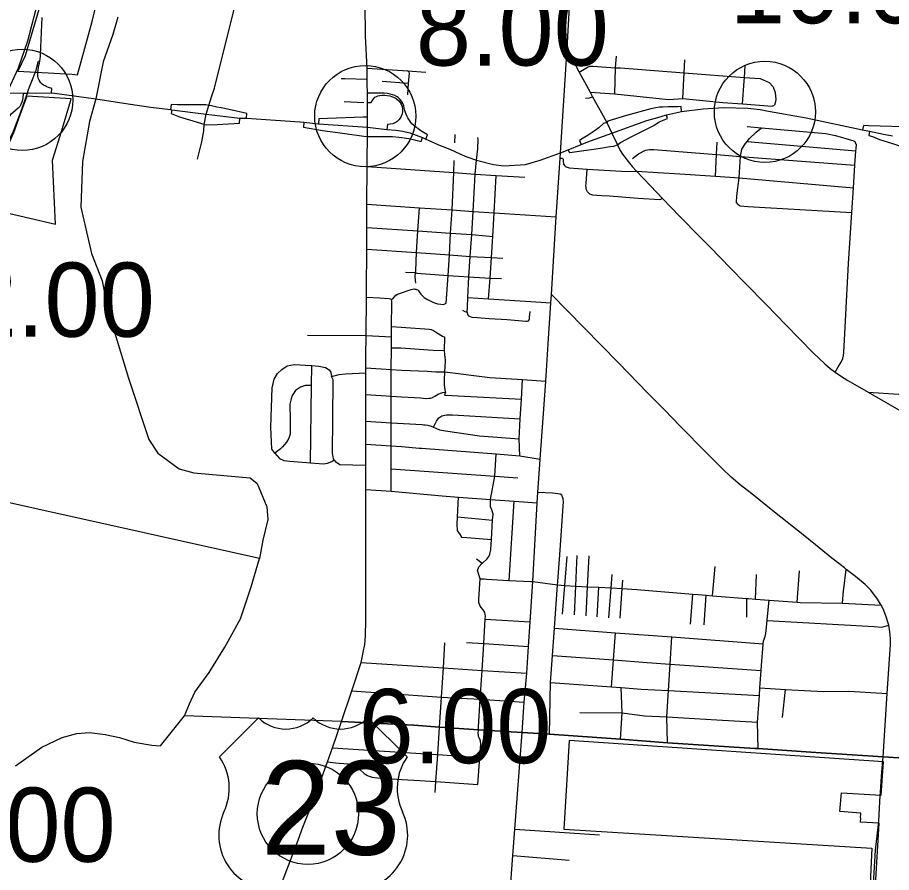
# Model space of a CAD drawing. Extents: x 1659811 to 1934326, y 644115 to 934867.
# Drawn here: x 1824362 to 1837325, y 687199 to 699875 of the extents above; entities that cross this region are included whole.
import ezdxf

# ---------------------------------------------------------------- set-up
doc = ezdxf.new("R2010")
doc.units = 0
for name, color, linetype in [('Default', 7, 'Continuous'), ('GM_X_City_Street', 7, 'Continuous'), ('GM_X_Corporation', 7, 'Continuous'), ('GM_X_County_Road', 7, 'Continuous'), ('GM_X_Interchange_Ramps', 7, 'Continuous'), ('GM_X_Interstate_Route', 7, 'Continuous'), ('GM_X_State_Route', 7, 'Continuous'), ('GM_X_Township', 7, 'Continuous'), ('GM_X_US_Route', 7, 'Continuous'), ('GM_X_US_Shield', 7, 'Continuous')]:
    doc.layers.add(name, color=color, linetype=linetype)

msp = doc.modelspace()

# ---------------------------------------------------------------- linework, layer by layer
at = {"layer": 'Default'}
for centre in [(1824434, 698654), (1829520, 698413), (1835447, 698476), (1828669, 688070)]:
    msp.add_circle(centre, 750, dxfattribs=at)
at = {"layer": 'GM_X_City_Street'}
for points in [[(1827030, 697775), (1827071, 697931), (1827097, 698032), (1827125, 698195), (1827130, 698291), (1827162, 698440), (1827201, 698571), (1827239, 698701), (1827282, 698829), (1827723, 700597), (1827871, 701175)], [(1832513, 699414), (1832575, 700481)], [(1832281, 695767), (1832349, 696922), (1832411, 697790), (1832416, 697868), (1832513, 699414)], [(1832513, 699414), (1832593, 699252), (1832691, 699067), (1832854, 698768), (1832890, 698699), (1833024, 698460)], [(1833233, 699136), (1833244, 699304)], [(1834228, 698675), (1834250, 699057), (1834257, 699246)], [(1829546, 699124), (1830148, 699087), (1830416, 699065)], [(1832691, 699067), (1832817, 699137), (1832852, 699152), (1832894, 699155), (1833232, 699131), (1833305, 699129), (1834250, 699057), (1835142, 698988), (1835379, 698970), (1835510, 698914), (1835568, 698846), (1835598, 698762), (1835607, 698662), (1835601, 698608), (1835591, 698578)], [(1833221, 698745), (1833232, 699127), (1833232, 699131), (1833233, 699136)], [(1835138, 698932), (1835138, 698932), (1835142, 698988), (1835155, 699158)], [(1829161, 698971), (1829219, 698969), (1829548, 698960)], [(1830151, 698728), (1830162, 698904), (1830174, 699043), (1830170, 699065), (1830148, 699087)], [(1829769, 698930), (1830162, 698904)], [(1835113, 698594), (1835138, 698932)], [(1832854, 698768), (1833221, 698745), (1834015, 698659), (1834228, 698675), (1834822, 698615), (1835113, 698594), (1835553, 698562), (1835591, 698578)], [(1829206, 698632), (1829500, 698615)], [(1832788, 698681), (1832844, 698685), (1832890, 698699)], [(1833024, 698460), (1833103, 698319), (1833175, 698158), (1833263, 697988), (1833301, 697904), (1833334, 697851), (1833417, 697739), (1833479, 697666), (1833541, 697595)], [(1835050, 697103), (1835028, 697131), (1835033, 697233), (1835064, 697497), (1835085, 697816), (1835085, 697816), (1835105, 697921), (1835157, 698009), (1835182, 698038), (1835218, 698079), (1835316, 698174), (1835396, 698239)], [(1835184, 698258), (1835396, 698239), (1836351, 698155), (1836492, 698126), (1836766, 698046), (1836784, 698034), (1836792, 698012)], [(1830846, 698019), (1830852, 698139)], [(1831148, 697555), (1831172, 697759), (1831188, 697928), (1831192, 698070), (1831187, 698098)], [(1834716, 697522), (1834731, 697844), (1834741, 698026)], [(1835182, 698038), (1836797, 697900)], [(1836490, 694618), (1836535, 694696), (1836579, 694767), (1836601, 694821), (1836611, 694866), (1836620, 694911), (1836686, 696226), (1836736, 696982), (1836760, 697352), (1836783, 697687), (1836797, 697900), (1836799, 697930), (1836806, 697992), (1836792, 698012)], [(1833483, 697783), (1833571, 697854), (1833677, 697908), (1833734, 697917), (1833798, 697920), (1834731, 697844), (1835085, 697816), (1835992, 697747), (1836783, 697687)], [(1830718, 695639), (1830747, 696052), (1830767, 696356), (1830786, 696679), (1830810, 697022), (1830834, 697577), (1830838, 697757)], [(1832411, 697790), (1832442, 697788), (1832456, 697777), (1832455, 697747), (1832461, 697702), (1832479, 697677), (1832487, 697666), (1832501, 697659), (1832545, 697648), (1832813, 697628), (1833406, 697590), (1833541, 697595)], [(1829546, 697668), (1830834, 697577), (1831148, 697555), (1831462, 697531), (1831884, 697508)], [(1831032, 695505), (1831035, 695580), (1831042, 695724), (1831058, 696031), (1831077, 696334), (1831099, 696659), (1831118, 697001), (1831148, 697555)], [(1832817, 697289), (1832801, 697322), (1832797, 697338), (1832794, 697353), (1832792, 697386), (1832795, 697413), (1832813, 697628)], [(1833541, 697595), (1834183, 697560), (1834716, 697522), (1835064, 697497), (1836760, 697352)], [(1833541, 697595), (1833748, 697380), (1833928, 697193)], [(1831349, 695703), (1831371, 696010), (1831394, 696318), (1831412, 696628), (1831434, 696980), (1831462, 697531)], [(1832817, 697289), (1832847, 697260), (1832888, 697248), (1833028, 697238), (1833140, 697230), (1833565, 697199), (1833889, 697177), (1833928, 697193)], [(1833928, 697193), (1834187, 696923), (1834481, 696624), (1834633, 696469), (1834936, 696160), (1835150, 695941), (1835469, 695615), (1835757, 695318), (1835961, 695111), (1836163, 694905), (1836334, 694742), (1836415, 694674), (1836490, 694618), (1836569, 694561), (1836676, 694494), (1836779, 694435), (1836978, 694320), (1837525, 694003)], [(1829544, 697108), (1830326, 697054), (1830810, 697022), (1831118, 697001), (1831434, 696980), (1832349, 696922)], [(1830269, 696119), (1830282, 696390), (1830299, 696711), (1830326, 697054)], [(1835050, 697103), (1835078, 697081), (1835196, 697071), (1836736, 696982)], [(1829543, 696764), (1830299, 696711), (1830786, 696679), (1831099, 696659), (1831311, 696638)], [(1831311, 696638), (1831412, 696628)], [(1829543, 696440), (1830282, 696390), (1830767, 696356), (1831077, 696334), (1831394, 696318), (1831398, 696317)], [(1831398, 696317), (1831562, 696305)], [(1830272, 695937), (1830261, 696033), (1830267, 696095), (1830269, 696119)], [(1830118, 696098), (1830267, 696095), (1830284, 696084), (1830747, 696052), (1831058, 696031), (1831371, 696010), (1831542, 696004)], [(1829540, 695729), (1829733, 695718), (1829875, 695707), (1829892, 695703), (1829905, 695693), (1829930, 695704), (1829973, 695761), (1829998, 695773), (1830202, 695841), (1830221, 695847), (1830243, 695852), (1830257, 695850), (1830272, 695848), (1830302, 695831), (1830321, 695808), (1830344, 695772), (1830393, 695723), (1830441, 695693), (1830521, 695654), (1830592, 695632), (1830600, 695630), (1830640, 695624), (1830680, 695622), (1830718, 695639)], [(1831848, 689276), (1831878, 689727), (1831916, 690153), (1831941, 690551), (1831966, 690915), (1832006, 691512), (1832068, 692679), (1832080, 692835), (1832116, 693321), (1832116, 693327), (1832197, 694481), (1832197, 694485), (1832233, 695037), (1832271, 695646), (1832281, 695767)], [(1837170, 691164), (1837117, 691253), (1837017, 691383), (1836935, 691468), (1836792, 691587), (1836653, 691694), (1836626, 691715), (1836441, 691861), (1836064, 692164), (1835566, 692562), (1835253, 692811), (1835082, 692948), (1834949, 693059), (1834813, 693190), (1834580, 693419), (1834190, 693818), (1833958, 694057), (1833713, 694305), (1833275, 694755), (1832761, 695277), (1832281, 695767)], [(1829905, 693538), (1829906, 693866), (1829906, 694262), (1829902, 694504), (1829906, 694658), (1829908, 694980), (1829907, 695141), (1829909, 695292), (1829914, 695650), (1829913, 695674), (1829905, 695693)], [(1831042, 695724), (1831349, 695703), (1831974, 695665), (1832271, 695646)], [(1830963, 695535), (1830997, 695515), (1831032, 695505)], [(1831032, 695505), (1831037, 695473), (1831050, 695453), (1831101, 695435), (1831180, 695426), (1831355, 695414), (1831623, 695396), (1831900, 695374), (1831920, 695374), (1831939, 695380), (1831952, 695392), (1831957, 695409), (1831958, 695435), (1831964, 695519)], [(1829909, 695292), (1830052, 695284), (1830473, 695255), (1830496, 695251), (1830530, 695233), (1830578, 695205), (1830667, 695153), (1830702, 695136)], [(1828665, 695167), (1829534, 695160)], [(1829534, 695160), (1829907, 695141)], [(1830709, 694781), (1830710, 694793), (1830702, 694879), (1830694, 694936), (1830702, 695136)], [(1829908, 694980), (1830049, 694977), (1830528, 694944), (1830694, 694936)], [(1828178, 693417), (1828132, 693475), (1828117, 693800), (1828137, 694387), (1828170, 694514), (1828216, 694596), (1828282, 694658), (1828360, 694711), (1828468, 694729), (1828718, 694716), (1828726, 694715), (1828833, 694706), (1828929, 694685), (1828985, 694651), (1829007, 694617), (1829020, 694555)], [(1828710, 693273), (1828723, 694421), (1828726, 694715)], [(1830708, 694323), (1830696, 694424), (1830693, 694499), (1830700, 694620), (1830709, 694781)], [(1829020, 694555), (1829134, 694582), (1829228, 694594), (1829527, 694607)], [(1829527, 694682), (1829906, 694658), (1830058, 694649), (1830436, 694630)], [(1830436, 694630), (1830567, 694623), (1830700, 694620), (1831368, 694537), (1831851, 694507), (1832197, 694485)], [(1829529, 693233), (1829145, 693244), (1829092, 693276), (1829060, 693316), (1829048, 693330), (1829034, 693420), (1829038, 693927), (1829044, 694505), (1829020, 694555)], [(1831814, 693379), (1831802, 693630), (1831818, 693925), (1831835, 694216), (1831851, 694507)], [(1828723, 694421), (1828627, 694419), (1828557, 694395), (1828487, 694344), (1828436, 694270), (1828414, 694200), (1828402, 694144), (1828407, 693909), (1828404, 693697), (1828386, 693638), (1828352, 693580), (1828292, 693512), (1828258, 693478), (1828178, 693417)], [(1830379, 694233), (1830434, 694229), (1830463, 694232), (1830493, 694234), (1830517, 694243), (1830551, 694263), (1830576, 694277), (1830602, 694292), (1830638, 694308), (1830654, 694313), (1830670, 694318), (1830708, 694323), (1830695, 694274), (1830805, 694272), (1831835, 694216)], [(1836978, 694320), (1837505, 694286)], [(1829530, 694287), (1829906, 694262), (1830063, 694253), (1830346, 694235), (1830379, 694233)], [(1830533, 693801), (1830576, 693892), (1830610, 693941), (1830654, 693971), (1830726, 693987), (1830814, 693985), (1831818, 693925)], [(1829530, 693893), (1829906, 693866), (1830363, 693839)], [(1830363, 693839), (1830388, 693838), (1830409, 693837), (1830449, 693831), (1830465, 693828), (1830486, 693821), (1830507, 693814), (1830533, 693801), (1830621, 693762), (1830711, 693747), (1831212, 693674), (1831802, 693630)], [(1829527, 693548), (1829905, 693524), (1830064, 693513), (1830321, 693492)], [(1829905, 693170), (1829905, 693185), (1829905, 693524), (1829905, 693538)], [(1828178, 693417), (1828247, 693339), (1828311, 693307), (1828403, 693296), (1828710, 693273), (1828902, 693259), (1828958, 693266), (1829022, 693294), (1829060, 693316)], [(1830321, 693492), (1830352, 693489), (1831460, 693404), (1831814, 693379), (1832116, 693327)], [(1831300, 690953), (1831303, 691003), (1831298, 691025), (1831293, 691053), (1831269, 691092), (1831245, 691121), (1831224, 691147), (1831206, 691202), (1831203, 691252), (1831222, 691554), (1831182, 691676), (1831204, 691730), (1831255, 691784), (1831259, 691788), (1831321, 691843), (1831351, 691883), (1831367, 691919), (1831381, 691989), (1831390, 692134), (1831409, 692423), (1831415, 692513), (1831399, 692575), (1831379, 692621), (1831377, 692677), (1831378, 692730), (1831440, 693073), (1831460, 693404)], [(1829904, 692854), (1829905, 693170)], [(1829905, 693185), (1831440, 693073), (1831781, 693049)], [(1829526, 692880), (1829904, 692854), (1830660, 692783), (1830905, 692765), (1831378, 692730), (1831726, 692704), (1832068, 692679)], [(1830913, 692231), (1830889, 692269), (1830884, 692361), (1830890, 692471), (1830905, 692765)], [(1832439, 692784), (1832433, 692793), (1832411, 692809), (1832375, 692813), (1832296, 692823), (1832080, 692835)], [(1832376, 691521), (1832404, 691911), (1832459, 692699), (1832457, 692737), (1832447, 692771), (1832441, 692780), (1832439, 692784)], [(1831654, 691528), (1831726, 692704)], [(1830890, 692471), (1831409, 692423)], [(1830913, 692231), (1830949, 692173), (1831028, 692165), (1831390, 692134)], [(1831171, 691850), (1831255, 691784)], [(1832445, 691030), (1832479, 691456), (1832512, 691885)], [(1832654, 691681), (1832654, 691681), (1832665, 691901)], [(1832798, 691003), (1832818, 691437), (1832839, 691894)], [(1834672, 691303), (1834708, 691736)], [(1832622, 691019), (1832643, 691447), (1832654, 691681)], [(1833131, 690974), (1833165, 691418), (1833181, 691618)], [(1835307, 691254), (1835324, 691619)], [(1835925, 691208), (1835960, 691670)], [(1836615, 691381), (1836618, 691406), (1836653, 691694)], [(1831222, 691554), (1831281, 691551), (1831318, 691549)], [(1831318, 691549), (1831647, 691529), (1831654, 691528)], [(1831654, 691528), (1831969, 691513)], [(1831969, 691513), (1832006, 691512), (1832372, 691462), (1832479, 691456), (1832643, 691447), (1832818, 691437), (1832983, 691428), (1833165, 691418), (1833329, 691409), (1833547, 691397), (1834376, 691327), (1834459, 691320), (1834576, 691311), (1834672, 691303), (1835181, 691264), (1835203, 691262), (1835307, 691254), (1835508, 691239), (1835925, 691208), (1835968, 691204), (1836596, 691193), (1837170, 691164)], [(1832253, 689251), (1832268, 690018), (1832297, 690418), (1832326, 690824), (1832372, 691462), (1832375, 691506), (1832376, 691521)], [(1833300, 690969), (1833329, 691409), (1833338, 691533)], [(1832957, 690992), (1832983, 691428)], [(1834341, 690880), (1834376, 691327)], [(1836596, 691193), (1836615, 691381)], [(1834545, 690871), (1834576, 691311)], [(1835181, 690984), (1835181, 691264)], [(1835420, 690584), (1835420, 690591), (1835426, 690633), (1835452, 690699), (1835462, 690741), (1835480, 690936), (1835481, 690946), (1835508, 691239)], [(1837200, 688915), (1837200, 688915), (1837260, 689852), (1837312, 690582), (1837312, 690670), (1837301, 690768), (1837284, 690865), (1837241, 691005), (1837202, 691110), (1837170, 691164)], [(1831253, 690196), (1831278, 690596), (1831300, 690953)], [(1831300, 690953), (1831966, 690915)], [(1835480, 690936), (1837065, 690848), (1837180, 690839), (1837284, 690865)], [(1832326, 690824), (1833233, 690755), (1834069, 690692), (1835420, 690591)], [(1833171, 689951), (1833202, 690351), (1833233, 690755)], [(1834004, 689124), (1833992, 689505), (1834017, 689897), (1834043, 690290), (1834069, 690692)], [(1830680, 690232), (1830701, 690606)], [(1831020, 690611), (1831278, 690596), (1831941, 690551)], [(1835345, 689037), (1835338, 689427), (1835366, 689824), (1835374, 689935), (1835392, 690195), (1835398, 690268), (1835420, 690580), (1835420, 690584)], [(1832297, 690418), (1833202, 690351), (1833703, 690314), (1834043, 690290), (1835392, 690195)], [(1829459, 690311), (1830680, 690232), (1831253, 690196), (1831916, 690153)], [(1830557, 688385), (1830566, 688548), (1830594, 688948), (1830621, 689354), (1830650, 689800), (1830680, 690232)], [(1831223, 689770), (1831253, 690196)], [(1832268, 690018), (1833171, 689951), (1833317, 689941), (1833612, 689919), (1834017, 689897), (1835366, 689824)], [(1833303, 689177), (1833329, 689567), (1833317, 689941)], [(1835374, 689935), (1835750, 689914), (1836315, 689884), (1836692, 689886), (1837260, 689852)], [(1835707, 689496), (1835750, 689914)], [(1829323, 689893), (1830650, 689800), (1831223, 689770), (1831878, 689727)], [(1831187, 688506), (1831217, 688906), (1831234, 689102), (1831231, 689149), (1831220, 689179), (1831210, 689198), (1831201, 689217), (1831197, 689240), (1831196, 689254), (1831201, 689315), (1831199, 689355), (1831223, 689770)], [(1832701, 689573), (1833329, 689567), (1833662, 689524), (1833992, 689505), (1834735, 689463), (1835338, 689427)], [(1829166, 689438), (1830238, 689382), (1830621, 689354), (1831201, 689315), (1831848, 689276), (1832253, 689251), (1833303, 689177), (1834004, 689124), (1835300, 689039), (1835345, 689037), (1836126, 688986)], [(1831494, 684057), (1831522, 684622), (1831553, 685284), (1831580, 685701), (1831679, 687046), (1831709, 687450), (1831736, 687841), (1831848, 689276)], [(1829034, 689049), (1830578, 688949)], [(1830578, 688949), (1830594, 688948), (1831217, 688906)], [(1836126, 688986), (1837200, 688915), (1839886, 688739), (1842524, 688560), (1844595, 688421), (1845081, 688396), (1846201, 688317), (1846717, 688279), (1847773, 688206)], [(1837196, 688863), (1837200, 688915)], [(1828959, 688840), (1829079, 688826), (1829135, 688822), (1829273, 688812), (1829324, 688804), (1829369, 688780), (1829437, 688725), (1829504, 688669), (1829551, 688639), (1829564, 688633), (1829577, 688627), (1829623, 688613), (1829661, 688607), (1829699, 688603), (1829986, 688585), (1830063, 688580), (1830327, 688562), (1830566, 688548), (1831187, 688506)], [(1837135, 687966), (1837157, 688341), (1837160, 688388)], [(1831736, 687841), (1832996, 687760)], [(1831709, 687450), (1832544, 687381)]]:
    msp.add_lwpolyline(points, dxfattribs=at)
at = {"layer": 'GM_X_Corporation'}
for points in [[(1824368, 699082), (1825173, 699034), (1825253, 699023), (1825308, 699222), (1825467, 699816), (1825602, 700365), (1825812, 700980), (1826020, 701784), (1825023, 701953), (1824993, 701789), (1824800, 700678), (1824677, 699992), (1824474, 699308)], [(1823400, 697168), (1824924, 696809), (1824883, 697761), (1825014, 698186), (1825152, 698652), (1825157, 698669), (1824498, 698707), (1824396, 698427), (1824303, 698165), (1824232, 698012), (1824088, 697858), (1823917, 697692), (1823504, 697292)]]:
    msp.add_lwpolyline(points, close=True, dxfattribs=at)
msp.add_lwpolyline([(1836979, 685173), (1837144, 687929), (1836864, 687947), (1836871, 688007), (1836863, 688008), (1836870, 688078), (1836557, 688102), (1836582, 688381), (1837171, 688345), (1837205, 688840), (1832545, 689158), (1832464, 687840), (1837035, 687558), (1836948, 685780)], dxfattribs=at)
at = {"layer": 'GM_X_County_Road'}
for points in [[(1824175, 698748), (1824204, 698751), (1824308, 698757), (1824451, 698755), (1824509, 698755)], [(1837160, 688388), (1837178, 688629), (1837196, 688863)], [(1836941, 685118), (1836960, 685488), (1836988, 685912), (1837007, 686207), (1837088, 687529), (1837132, 687916), (1837135, 687966)]]:
    msp.add_lwpolyline(points, dxfattribs=at)
at = {"layer": 'GM_X_Interchange_Ramps'}
for points in [[(1824865, 698756), (1824869, 698825), (1824823, 698838), (1824797, 698847), (1824771, 698860), (1824748, 698874), (1824728, 698889), (1824708, 698908), (1824697, 698920), (1824681, 698945), (1824674, 698964), (1824668, 698984), (1824663, 699007), (1824662, 699026), (1824664, 699057), (1824668, 699097), (1824680, 699170), (1824687, 699200), (1824692, 699226), (1824698, 699267), (1824702, 699299), (1824704, 699320), (1824716, 699657), (1824727, 699877)], [(1824509, 698755), (1824527, 698810), (1824603, 699004), (1824616, 699035), (1824627, 699065), (1824637, 699093), (1824644, 699114), (1824651, 699138), (1824660, 699171), (1824666, 699201), (1824672, 699230), (1824692, 699226)], [(1824451, 698755), (1824443, 698706), (1824441, 698682), (1824433, 698636), (1824423, 698610), (1824413, 698584), (1824395, 698557), (1824372, 698533), (1824293, 698464), (1824260, 698435), (1824238, 698408), (1824216, 698376), (1824202, 698341), (1824196, 698312), (1824194, 698269), (1824188, 698181), (1824183, 698107), (1824179, 698076), (1824169, 698042), (1824159, 698024), (1824189, 697996)], [(1830420, 698072), (1830445, 698138), (1830344, 698196), (1830238, 698273), (1830212, 698300), (1830196, 698319), (1830179, 698342), (1830165, 698364), (1830151, 698388), (1830138, 698415), (1830126, 698441), (1830117, 698466), (1830107, 698498), (1830098, 698537), (1830091, 698565), (1830078, 698600), (1830059, 698633), (1830038, 698660), (1830009, 698688), (1829982, 698706), (1829949, 698722), (1829922, 698731), (1829887, 698741), (1829848, 698748), (1829798, 698752), (1829564, 698752), (1829551, 698745)], [(1829551, 698614), (1829609, 698613), (1829631, 698655), (1829660, 698692), (1829684, 698705), (1829707, 698714), (1829736, 698720), (1829772, 698724), (1829810, 698723), (1829844, 698720), (1829882, 698713), (1829910, 698705), (1829941, 698695), (1829979, 698674), (1830018, 698641), (1830038, 698614), (1830052, 698589), (1830065, 698555), (1830071, 698523), (1830072, 698483), (1830066, 698445), (1830052, 698408), (1830038, 698382), (1830018, 698356), (1829992, 698332), (1829962, 698312), (1829927, 698298), (1829887, 698292), (1829849, 698288), (1829842, 698217)], [(1827201, 698571), (1827153, 698579), (1826900, 698580), (1826735, 698581), (1826643, 698584), (1826632, 698510)], [(1826650, 698506), (1826643, 698454), (1826763, 698403), (1827060, 698313), (1827108, 698297), (1827130, 698291)], [(1827756, 698382), (1827764, 698450), (1827502, 698510), (1827381, 698535), (1827316, 698548), (1827241, 698564), (1827201, 698571)], [(1834212, 698482), (1834204, 698554), (1834162, 698553), (1834012, 698551), (1833935, 698548), (1833882, 698545), (1833827, 698538), (1833756, 698523), (1833393, 698422), (1833119, 698338), (1833103, 698319)], [(1827130, 698291), (1827163, 698282), (1827321, 698291), (1827491, 698299), (1827654, 698308), (1827661, 698382)], [(1828608, 698324), (1828603, 698247), (1828886, 698200), (1829073, 698173), (1829217, 698154), (1829498, 698114), (1829553, 698110)], [(1829552, 698400), (1829490, 698398), (1828958, 698377), (1828830, 698371), (1828826, 698300)], [(1833263, 697988), (1833303, 698020), (1833473, 698111), (1833800, 698274), (1833879, 698329), (1833951, 698359), (1834002, 698376), (1833988, 698430)], [(1833103, 698319), (1833054, 698304), (1832983, 698241), (1832914, 698191), (1832828, 698131), (1832754, 698084), (1832697, 698052), (1832721, 697992)], [(1837809, 698250), (1837746, 698251), (1837671, 698247), (1836983, 698269), (1836907, 698274), (1836907, 698274), (1836894, 698208)], [(1829553, 698110), (1829584, 698111), (1829922, 698109), (1830016, 698102), (1830098, 698093), (1830167, 698079), (1830251, 698062), (1830348, 698036), (1830369, 698094)], [(1836998, 698189), (1836990, 698128), (1837045, 698112), (1837147, 698068), (1837326, 698010), (1837486, 697958), (1837567, 697942), (1837652, 697930), (1837726, 697920), (1837783, 697914)], [(1832530, 697914), (1832547, 697871), (1832554, 697873), (1833009, 697940), (1833151, 697961), (1833205, 697969), (1833263, 697988)]]:
    msp.add_lwpolyline(points, dxfattribs=at)
at = {"layer": 'GM_X_Interstate_Route'}
msp.add_lwpolyline([(1824204, 698751), (1824204, 698751), (1824375, 699131), (1824516, 699530), (1824672, 700144), (1824763, 700630), (1825150, 702938), (1825346, 704070), (1825548, 705267)], dxfattribs=at)
at = {"layer": 'GM_X_State_Route'}
for points in [[(1823915, 697749), (1824071, 697873), (1824147, 697945), (1824189, 697996), (1824216, 698031), (1824259, 698102), (1824302, 698192), (1824347, 698307), (1824392, 698420), (1824509, 698755)], [(1824509, 698755), (1824509, 698755), (1824865, 698756), (1824909, 698753), (1825203, 698714), (1825238, 698709)], [(1825238, 698709), (1825525, 698671), (1826002, 698595), (1826341, 698545), (1826632, 698510), (1826650, 698506), (1827162, 698440), (1827661, 698382), (1827756, 698382), (1828187, 698354), (1828551, 698328)], [(1833124, 698141), (1833175, 698158), (1833697, 698346), (1833859, 698394), (1833988, 698430), (1834212, 698482), (1834532, 698523), (1834832, 698541), (1835193, 698533), (1835376, 698513), (1835498, 698487), (1836060, 698386), (1836894, 698208), (1836998, 698189), (1837208, 698145), (1837337, 698123)], [(1828551, 698328), (1828608, 698324), (1828826, 698300), (1829553, 698250)], [(1829553, 698250), (1829842, 698217), (1829975, 698207), (1830079, 698191), (1830183, 698164), (1830369, 698094), (1830420, 698072), (1830629, 697978), (1830776, 697921), (1830920, 697855), (1831027, 697808), (1831172, 697759), (1831422, 697694), (1831573, 697675), (1831896, 697698), (1832114, 697762), (1832416, 697868), (1832530, 697914), (1832721, 697992), (1832858, 698047), (1833124, 698141)]]:
    msp.add_lwpolyline(points, dxfattribs=at)
at = {"layer": 'GM_X_Township'}
for points in [[(1825848, 699881), (1825776, 699621), (1825631, 699216), (1825525, 698671), (1825429, 698335), (1825328, 697742), (1825299, 697063), (1825458, 696376), (1825617, 695972), (1825704, 695538), (1826007, 694527), (1826311, 693617), (1826441, 693414), (1826759, 693183), (1826975, 693125), (1827814, 693053), (1827915, 692966), (1828059, 692620), (1828074, 692432), (1828001, 692128), (1827950, 691856), (1821149, 693368)], [(1824331, 688783), (1824721, 689057), (1825025, 689202), (1825241, 689260), (1825429, 689274), (1825660, 689245), (1825877, 689202), (1826094, 689130), (1826354, 689086), (1826484, 689079), (1826839, 689523), (1826915, 689698), (1826990, 689874), (1827207, 690163), (1827438, 690539), (1827669, 690958), (1827828, 691435), (1827950, 691856)], [(1847787, 688183), (1847788, 688204), (1847765, 688206), (1846717, 688279), (1846201, 688317), (1845081, 688396), (1844595, 688421), (1842524, 688560), (1839886, 688739), (1837200, 688915), (1836126, 688986), (1835345, 689037), (1835300, 689039), (1834004, 689124), (1833303, 689177), (1832253, 689251), (1831848, 689276), (1831201, 689315), (1830621, 689354), (1830238, 689382), (1829166, 689438), (1826839, 689523)]]:
    msp.add_lwpolyline(points, dxfattribs=at)
at = {"layer": 'GM_X_US_Route'}
for points in [[(1829522, 699679), (1829519, 699991)], [(1829549, 698901), (1829548, 698960), (1829546, 699124), (1829523, 699600), (1829522, 699662), (1829522, 699679)], [(1829553, 698250), (1829552, 698400), (1829552, 698513), (1829551, 698614), (1829551, 698745), (1829549, 698901)], [(1829553, 698110), (1829553, 698250)], [(1829548, 697760), (1829553, 698110)], [(1829166, 689438), (1829323, 689893), (1829459, 690311), (1829490, 690463), (1829511, 690581), (1829524, 690710), (1829530, 690943), (1829526, 692880), (1829529, 693233), (1829527, 693548), (1829530, 693893), (1829530, 694287), (1829527, 694607), (1829527, 694682), (1829530, 694850), (1829534, 695160), (1829540, 695729), (1829539, 695840), (1829543, 696440), (1829543, 696764), (1829544, 697108), (1829546, 697668), (1829548, 697760)], [(1828823, 688461), (1828959, 688840), (1829034, 689049), (1829166, 689438)], [(1828713, 688170), (1828797, 688388), (1828823, 688461)], [(1828508, 687639), (1828596, 687870), (1828713, 688170)], [(1827949, 686025), (1827949, 686025), (1828090, 686491), (1828162, 686733), (1828508, 687639)]]:
    msp.add_lwpolyline(points, dxfattribs=at)
at = {"layer": 'GM_X_US_Shield'}
for p, q in [((1827936, 689493), (1827356, 688912)), ((1830140, 688912), (1829560, 689493))]:
    msp.add_line(p, q, dxfattribs=at)
for centre, radius, start, end in [((1828342, 689907), 580, 225.573, 314.427), ((1829154, 689907), 580, 225.573, 314.427), ((1826691, 688447), 812, 334.5471, 35.0009), ((1830805, 688447), 812, 144.9991, 205.4529), ((1828159, 687752), 812, 154.8319, 270.6383), ((1829337, 687752), 812, 269.3617, 25.1681)]:
    msp.add_arc(centre, radius, start, end, dxfattribs=at)

# ---------------------------------------------------------------- texts
at = {"layer": 'Default'}
for s, p in [('10.00', (1834928, 699790)), ('8.00', (1830270, 699163)), ('12.00', (1822718, 695142)), ('6.00', (1829419, 688820)), ('54.00', (1822137, 687358))]:
    msp.add_text(s, height=1100, dxfattribs=at).set_placement(p)
at = {"layer": 'GM_X_US_Shield'}
msp.add_text('23', height=1392.2, dxfattribs=at).set_placement((1827973, 687462))

doc.saveas('drawing.dxf')
